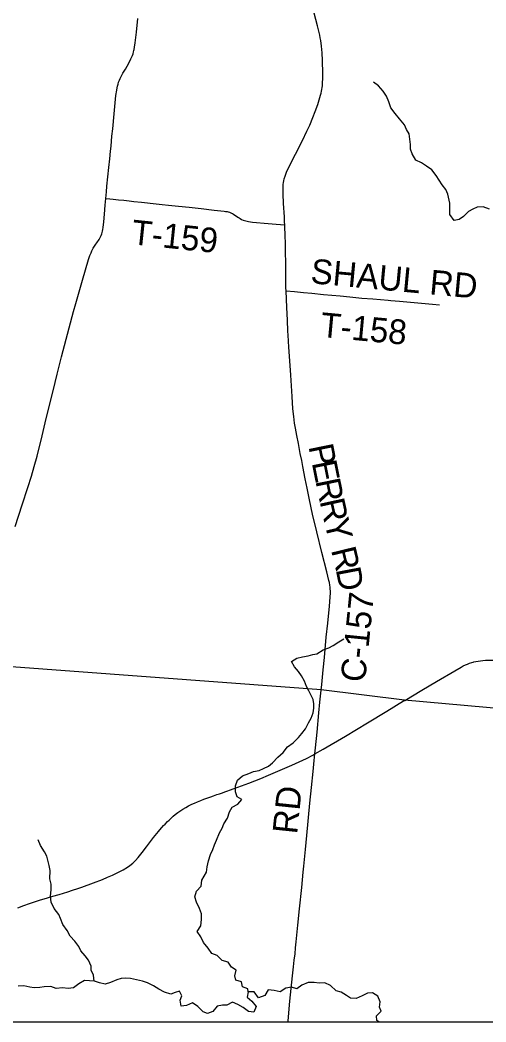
# Model space of a CAD drawing. Extents: x 0 to 1101, y 0 to 440.
# Drawn here: x 848.291 to 849.363, y 368.306 to 370.612 of the extents above; entities that cross this region are included whole.
import ezdxf

# ---------------------------------------------------------------- set-up
doc = ezdxf.new("R2010")
doc.units = 0
for name, color, linetype in [('GM_X_County_Road', 7, 'Continuous'), ('GM_X_County_Road_Text', 7, 'Continuous'), ('GM_X_Minor_River', 7, 'Continuous'), ('GM_X_Township', 7, 'Continuous'), ('GM_X_Township_Road', 7, 'Continuous'), ('GM_X_Township_Road_Text', 7, 'Continuous'), ('GM_X_US_Route', 7, 'Continuous'), ('SH_Cut_Line', 7, 'Continuous')]:
    doc.layers.add(name, color=color, linetype=linetype)

msp = doc.modelspace()

# ---------------------------------------------------------------- linework, layer by layer
at = {"layer": 'GM_X_County_Road'}
for points in [[(848.9, 370.1411), (848.8996, 370.1481), (848.8991, 370.1597), (848.8972, 370.19), (848.8962, 370.2124), (848.896, 370.2255), (848.8962, 370.23), (848.8965, 370.2342), (848.897, 370.2386), (848.8977, 370.2423), (848.8988, 370.2472), (848.9006, 370.2532), (848.904, 370.262), (848.9102, 370.2756), (848.9246, 370.3038), (848.9405, 370.3348), (848.9511, 370.3565), (848.9575, 370.3706), (848.9648, 370.3877), (848.97, 370.4016), (848.9758, 370.418), (848.9809, 370.4339), (848.9824, 370.4393), (848.9836, 370.4443), (848.9846, 370.4489), (848.9853, 370.4528), (848.9859, 370.4568), (848.9865, 370.4611), (848.9868, 370.4654), (848.9871, 370.4704), (848.9873, 370.4759), (848.9872, 370.4895), (848.9866, 370.5193), (848.9859, 370.5367), (848.9846, 370.5521), (848.9829, 370.565), (848.9817, 370.5716), (848.9804, 370.5777), (848.9782, 370.587), (848.9753, 370.5988), (848.9675, 370.6282)], [(848.4886, 370.2018), (848.4899, 370.2169), (848.4911, 370.2299), (848.4957, 370.2726), (848.4978, 370.2928), (848.4993, 370.3107), (848.5005, 370.3223), (848.5027, 370.3451), (848.5043, 370.3618), (848.5077, 370.3964), (848.5118, 370.4385), (848.5135, 370.4513), (848.5145, 370.4566), (848.5154, 370.4604), (848.5166, 370.4651), (848.518, 370.4692), (848.5197, 370.4738), (848.5214, 370.4778), (848.523, 370.4813), (848.5244, 370.4839), (848.528, 370.4901), (848.5335, 370.4994), (848.5417, 370.5134), (848.5464, 370.5228), (848.5485, 370.5275), (848.5498, 370.5309), (848.5512, 370.5349), (848.5525, 370.5393), (848.5533, 370.5423), (848.5537, 370.5448), (848.5546, 370.5503), (848.556, 370.5596), (848.5588, 370.5843), (848.5623, 370.6158)], [(848.2799, 369.4462), (848.2959, 369.4965), (848.3094, 369.5365), (848.3178, 369.5626), (848.3241, 369.5847), (848.3303, 369.6081), (848.342, 369.6552), (848.3517, 369.695), (848.3606, 369.7312), (848.3723, 369.7782), (848.3769, 369.7969), (848.3869, 369.8373), (848.4045, 369.904), (848.4144, 369.9412), (848.4194, 369.9598), (848.4349, 370.0135), (848.4489, 370.0612), (848.4521, 370.0705), (848.4545, 370.0768), (848.4563, 370.0808), (848.4579, 370.0842), (848.4597, 370.0873), (848.4641, 370.094), (848.4695, 370.1016), (848.4717, 370.1048), (848.4732, 370.1074), (848.4751, 370.1106), (848.4765, 370.1135), (848.478, 370.1168), (848.4792, 370.1199), (848.4802, 370.1233), (848.4812, 370.1265), (848.482, 370.1304), (848.4826, 370.1346), (848.484, 370.1476), (848.4857, 370.1655), (848.4873, 370.186), (848.4886, 370.2018)], [(848.9029, 369.9893), (848.9028, 369.9962), (848.9027, 370.0035), (848.9026, 370.0128), (848.9024, 370.0261), (848.9021, 370.0535), (848.9017, 370.0784), (848.9015, 370.0908), (848.9014, 370.0995), (848.901, 370.115), (848.9008, 370.123), (848.9005, 370.1305), (848.9, 370.1411)], [(848.9837, 369.0696), (848.985, 369.0829), (848.9866, 369.0994), (848.9883, 369.1166), (848.9911, 369.1451), (848.9955, 369.1915), (848.999, 369.2236), (849.0029, 369.2632), (849.0046, 369.2842), (849.0049, 369.2935), (849.0049, 369.2981), (849.0047, 369.3021), (849.0042, 369.3065), (849.0036, 369.3113), (849.0026, 369.3173), (849.0015, 369.3222), (848.9966, 369.3421), (848.9854, 369.3867), (848.9738, 369.4344), (848.9641, 369.4749), (848.9571, 369.5077), (848.9516, 369.5345), (848.9471, 369.5564), (848.9416, 369.5845), (848.9389, 369.5985), (848.9358, 369.6144), (848.9313, 369.6375), (848.9276, 369.6558), (848.9244, 369.673), (848.9226, 369.6846), (848.9206, 369.6994), (848.9189, 369.7174), (848.9169, 369.7459), (848.9136, 369.7949), (848.9107, 369.8389), (848.9094, 369.8594), (848.9079, 369.8867), (848.9074, 369.896), (848.906, 369.9214), (848.9045, 369.9506), (848.9029, 369.9893)], [(848.9692, 368.9228), (848.9706, 368.9367), (848.9742, 368.9732), (848.9786, 369.0177), (848.9809, 369.0424), (848.9837, 369.0696)]]:
    msp.add_lwpolyline(points, dxfattribs=at)
msp.add_lwpolyline([(844.6555, 368.3059), (849.3843, 368.3059), (849.458, 369.0211), (849.1756, 369.0468), (848.9835, 369.0702), (848.1881, 369.1294), (847.2656, 369.2256), (846.5466, 369.2884), (846.0672, 369.3302), (844.8955, 369.3794), (844.7671, 369.3901), (844.6729, 368.4734)], close=True, dxfattribs=at)
at = {"layer": 'GM_X_Minor_River'}
for points in [[(849.3706, 370.1769), (849.356, 370.1825), (849.3427, 370.1819), (849.3324, 370.1772), (849.3225, 370.172), (849.311, 370.1601), (849.3014, 370.1534), (849.2896, 370.1513), (849.2793, 370.1648), (849.2799, 370.1788), (849.2797, 370.1905), (849.2747, 370.2119), (849.2704, 370.2226), (849.2618, 370.2333), (849.2552, 370.2437), (849.2482, 370.2548), (849.2382, 370.2679), (849.2262, 370.2764), (849.2142, 370.2838), (849.2015, 370.2897), (849.193, 370.3043), (849.1894, 370.3153), (849.1892, 370.3259), (849.1875, 370.3385), (849.1858, 370.3507), (849.1799, 370.3606), (849.1756, 370.3709), (849.164, 370.3848), (849.1537, 370.3975), (849.144, 370.4105), (849.139, 370.4243), (849.1343, 370.4369), (849.1265, 370.4488), (849.1157, 370.4607), (849.1038, 370.4696)], [(848.72, 368.6507), (848.7217, 368.6633), (848.7246, 368.6769), (848.7294, 368.6913), (848.7349, 368.7029), (848.7384, 368.7139), (848.7428, 368.7241), (848.7502, 368.741), (848.7557, 368.7519), (848.76, 368.7621), (848.7682, 368.7749), (848.7733, 368.7896), (848.7792, 368.8001), (848.7918, 368.8075), (848.801, 368.8184), (848.7905, 368.8242), (848.7865, 368.8353), (848.7868, 368.8497), (848.7911, 368.8629), (848.803, 368.8722), (848.8171, 368.878), (848.8278, 368.8824), (848.841, 368.8845), (848.851, 368.8896), (848.8624, 368.8951), (848.872, 368.9022), (848.8843, 368.9153), (848.8966, 368.9261), (848.9062, 368.9396), (848.9192, 368.9485), (848.9319, 368.9604), (848.9396, 368.9702), (848.9474, 368.9807), (848.9548, 368.9946), (848.9606, 369.0055), (848.9654, 369.0179), (848.967, 369.0281), (848.9672, 369.038), (848.9651, 369.0479), (848.9596, 369.0586), (848.9556, 369.0682), (848.9501, 369.0785), (848.9454, 369.0907), (848.9387, 369.1026), (848.9313, 369.1126), (848.9221, 369.1234), (848.9154, 369.1356), (848.9281, 369.1434), (848.9406, 369.1466), (848.9535, 369.1486), (848.9645, 369.1515), (848.974, 369.1536), (848.9881, 369.1625), (849.0011, 369.1672), (849.0117, 369.1727), (849.0244, 369.1813), (849.0362, 369.1879)], [(848.3608, 368.6549), (848.3579, 368.6662), (848.3551, 368.6784), (848.353, 368.6879), (848.3474, 368.6979), (848.3386, 368.712), (848.3331, 368.725)], [(848.4615, 368.3998), (848.4604, 368.4134), (848.4552, 368.4252), (848.4546, 368.4346), (848.4486, 368.448), (848.4408, 368.4583), (848.4314, 368.4694), (848.4262, 368.4793), (848.4176, 368.4919), (848.4064, 368.5033), (848.3997, 368.5163), (848.3896, 368.5304), (848.3844, 368.5437), (848.3804, 368.5533), (848.3695, 368.567), (848.3632, 368.5815), (848.3611, 368.5951), (848.3627, 368.6099), (848.3629, 368.6232), (848.3596, 368.6353), (848.3608, 368.6549)], [(848.8159, 368.3749), (848.8149, 368.3823), (848.8025, 368.3866), (848.8007, 368.3984), (848.7875, 368.4023), (848.7849, 368.4118), (848.7881, 368.425), (848.7776, 368.4323), (848.7697, 368.4434), (848.7561, 368.4473), (848.7449, 368.4592), (848.732, 368.4638), (848.7235, 368.4761), (848.713, 368.489), (848.707, 368.5016), (848.6985, 368.5138), (848.7073, 368.5274), (848.7082, 368.5414), (848.7087, 368.5547), (848.7039, 368.5672), (848.6972, 368.5813), (848.6932, 368.5942), (848.6967, 368.6067), (848.7075, 368.6187), (848.7095, 368.632), (848.72, 368.6507)], [(848.8245, 368.3538), (848.8342, 368.3416), (848.8288, 368.3287), (848.8163, 368.3303), (848.8047, 368.3388), (848.7922, 368.3461), (848.7798, 368.3512), (848.7668, 368.3448), (848.757, 368.3446), (848.7445, 368.342), (848.7349, 368.33), (848.7223, 368.3256), (848.7125, 368.3294), (848.7002, 368.3417), (848.6881, 368.3498), (848.6744, 368.3435), (848.6615, 368.3424), (848.6598, 368.3557), (848.6637, 368.3663), (848.6577, 368.3766), (848.6482, 368.3737), (848.6383, 368.3696), (848.6236, 368.3743), (848.6108, 368.3812), (848.598, 368.3893), (848.5844, 368.3959), (848.5727, 368.3998), (848.5591, 368.4026), (848.5452, 368.4061), (848.533, 368.4066), (848.5236, 368.4056), (848.5141, 368.4026), (848.4996, 368.3967), (848.4871, 368.393), (848.4742, 368.3962), (848.4625, 368.3997), (848.4512, 368.4009), (848.4398, 368.401), (848.4261, 368.3936), (848.4139, 368.3846), (848.4022, 368.3828), (848.3889, 368.3841), (848.3745, 368.3827), (848.3624, 368.3874), (848.3465, 368.3871), (848.337, 368.3853), (848.3238, 368.3847), (848.314, 368.3863), (848.3, 368.3887), (848.2871, 368.3881)], [(849.1166, 368.3059), (849.1119, 368.3093), (849.1108, 368.32), (849.1219, 368.3305), (849.1178, 368.34), (849.1195, 368.3521), (849.1139, 368.3654), (849.1019, 368.3727), (849.0905, 368.3721), (849.078, 368.3661), (849.0643, 368.3598), (849.0514, 368.3603), (849.0416, 368.3669), (849.03, 368.3742), (849.0179, 368.3773), (849.0055, 368.3896), (848.9923, 368.3958), (848.9794, 368.3955), (848.9673, 368.3964), (848.9537, 368.3965), (848.9396, 368.3906), (848.9274, 368.3824), (848.9153, 368.3863), (848.9024, 368.3837), (848.8891, 368.3755), (848.8755, 368.3783), (848.8622, 368.3796), (848.8545, 368.3668), (848.8397, 368.3616), (848.8293, 368.3753), (848.816, 368.3755), (848.8132, 368.363), (848.8245, 368.3538)]]:
    msp.add_lwpolyline(points, dxfattribs=at)
at = {"layer": 'GM_X_Township'}
msp.add_lwpolyline([(849.9545, 374.031), (849.8439, 372.9428), (849.801, 372.4523), (849.7903, 372.3822), (849.6279, 370.8315), (849.4693, 369.1354), (849.458, 369.0211), (849.1756, 369.0468), (848.9835, 369.0702), (848.1881, 369.1294), (847.2656, 369.2256), (846.5466, 369.2884), (846.0672, 369.3302), (844.8955, 369.3794), (844.7671, 369.3901), (844.7764, 369.459), (844.8107, 369.7452), (844.9343, 370.7914), (845.2, 372.8166), (845.355, 374.0482)], dxfattribs=at)
at = {"layer": 'GM_X_Township_Road'}
for points in [[(848.4886, 370.2018), (848.498, 370.2008), (848.5056, 370.2), (848.518, 370.1987), (848.53, 370.1975), (848.5424, 370.1962), (848.5529, 370.195), (848.5708, 370.1931), (848.6043, 370.1894), (848.6178, 370.188), (848.6326, 370.1865), (848.656, 370.184), (848.6801, 370.1814), (848.7079, 370.1783), (848.7375, 370.175), (848.7604, 370.1724), (848.7639, 370.172), (848.7672, 370.1714), (848.7701, 370.1708), (848.7726, 370.17), (848.7748, 370.1693), (848.7776, 370.1679), (848.7798, 370.1667), (848.7822, 370.1653), (848.7918, 370.1589), (848.7949, 370.157), (848.7977, 370.1553), (848.8009, 370.1536), (848.8044, 370.1521), (848.8074, 370.1511), (848.8103, 370.1502), (848.8134, 370.1495), (848.817, 370.1488), (848.8216, 370.1481), (848.8262, 370.1475), (848.8621, 370.1437), (848.8804, 370.1423), (848.9, 370.1411)], [(848.9029, 369.9893), (848.9225, 369.9874), (848.936, 369.9861), (848.9428, 369.9854), (848.9626, 369.9835), (848.9891, 369.9809), (849.0274, 369.9772), (849.0497, 369.9751), (849.0775, 369.9725), (849.1022, 369.9703), (849.1381, 369.9674), (849.1443, 369.9668), (849.1635, 369.9651), (849.2148, 369.9604), (849.2401, 369.9584), (849.2555, 369.9571)], [(848.9074, 368.3059), (848.9077, 368.3085), (848.9117, 368.3541), (848.9179, 368.4117), (848.9204, 368.4326), (848.922, 368.4485), (848.9236, 368.4628), (848.9249, 368.4764), (848.9263, 368.4906), (848.9302, 368.5284), (848.934, 368.5667), (848.9389, 368.6155), (848.9427, 368.6507), (848.9439, 368.6644), (848.9475, 368.7027), (848.9507, 368.7349), (848.9574, 368.8095), (848.9612, 368.8458), (848.965, 368.8827), (848.9677, 368.9081), (848.9692, 368.9228)]]:
    msp.add_lwpolyline(points, dxfattribs=at)
at = {"layer": 'GM_X_US_Route'}
for points in [[(849.1758, 369.0463), (849.215, 369.0696), (849.2492, 369.0899), (849.2909, 369.1146), (849.3055, 369.1228), (849.3106, 369.1255), (849.3156, 369.1278), (849.32, 369.1298), (849.3249, 369.1316), (849.3298, 369.1333), (849.3331, 369.1342), (849.335, 369.1347), (849.3394, 369.1358), (849.3448, 369.1368), (849.3503, 369.1376), (849.3554, 369.1383), (849.3618, 369.1388), (849.3672, 369.139), (849.3736, 369.1391), (849.3809, 369.1389), (849.4498, 369.1359), (849.4686, 369.1349)], [(848.2864, 368.5689), (848.292, 368.5712), (848.298, 368.5734), (848.3157, 368.5794), (848.3364, 368.5861), (848.3542, 368.5915), (848.3667, 368.5953), (848.3809, 368.5996), (848.4011, 368.6057), (848.4118, 368.6091), (848.4242, 368.6131), (848.433, 368.616), (848.4604, 368.626), (848.4806, 368.634), (848.4926, 368.6391), (848.5039, 368.6441), (848.5178, 368.6509), (848.5282, 368.6564), (848.5383, 368.6625), (848.5434, 368.666), (848.5507, 368.6716), (848.557, 368.6775), (848.5631, 368.6844), (848.5718, 368.6957), (848.5817, 368.7092), (848.5935, 368.7244), (848.5985, 368.7308), (848.6059, 368.74), (848.6095, 368.7443), (848.6131, 368.7485), (848.6172, 368.7532), (848.6214, 368.7578), (848.6249, 368.7614), (848.6305, 368.7672), (848.634, 368.7707), (848.6385, 368.7751), (848.6436, 368.7797), (848.6483, 368.7837), (848.6544, 368.7881), (848.6611, 368.7927), (848.6658, 368.7957), (848.6727, 368.7999), (848.6788, 368.8032), (848.686, 368.8069), (848.6922, 368.8098), (848.6996, 368.813), (848.7071, 368.816), (848.7141, 368.8187), (848.7211, 368.8212), (848.7299, 368.8243), (848.7358, 368.8263), (848.744, 368.8292), (848.7499, 368.8312), (848.7569, 368.8337), (848.7622, 368.8355), (848.7692, 368.838), (848.7733, 368.8394), (848.792, 368.8462), (848.8176, 368.8558), (848.8448, 368.8663), (848.8625, 368.8737), (848.8945, 368.8875), (848.9161, 368.8969), (848.9498, 368.9127), (848.9642, 368.92), (848.9692, 368.9228), (848.9884, 368.9339), (849.0393, 368.9638), (849.0903, 368.9947), (849.1345, 369.0213), (849.1733, 369.0448), (849.1758, 369.0463)]]:
    msp.add_lwpolyline(points, dxfattribs=at)
at = {"layer": 'SH_Cut_Line'}
msp.add_lwpolyline([(837.3258, 368.3059), (850.9258, 368.3059), (850.9258, 375.8797), (850.1463, 375.9688), (849.9034, 375.9956), (849.0627, 376.0925), (847.7946, 376.221), (847.4662, 376.2566), (846.6778, 376.3437), (845.8289, 376.4273), (845.6523, 376.4464), (845.5612, 376.461), (845.4182, 376.4736), (844.4941, 376.5699), (843.7743, 376.6401)], dxfattribs=at)

# ---------------------------------------------------------------- texts
at = {"layer": 'GM_X_County_Road_Text'}
for s, height, rotation, p in [('P', 0.0568, 281.432, (848.9543, 369.6311)), ('E', 0.0568, 281.4285, (848.9619, 369.5936)), ('R', 0.0568, 281.5459, (848.9703, 369.5518)), ('R', 0.0568, 282.4999, (848.9799, 369.5051)), ('Y', 0.0568, 283.6002, (848.9903, 369.4584)), ('R', 0.0568, 283.7286, (849.0062, 369.3926)), ('D', 0.0568, 280.8584, (849.0171, 369.348)), ('C-157', 0.05682, 84.2422, (849.0846, 369.0864))]:
    msp.add_text(s, height=height, rotation=rotation, dxfattribs=at).set_placement(p)
at = {"layer": 'GM_X_Township_Road_Text'}
for s, rotation, p in [('T-159', 354.0204, (848.5458, 370.0965)), ('SHAUL RD', 354.6694, (848.958, 370.0068)), ('T-158', 354.6806, (848.9803, 369.8831)), ('RD', 84.0934, (848.9283, 368.7369))]:
    msp.add_text(s, height=0.05682, rotation=rotation, dxfattribs=at).set_placement(p)

doc.saveas('drawing.dxf')
